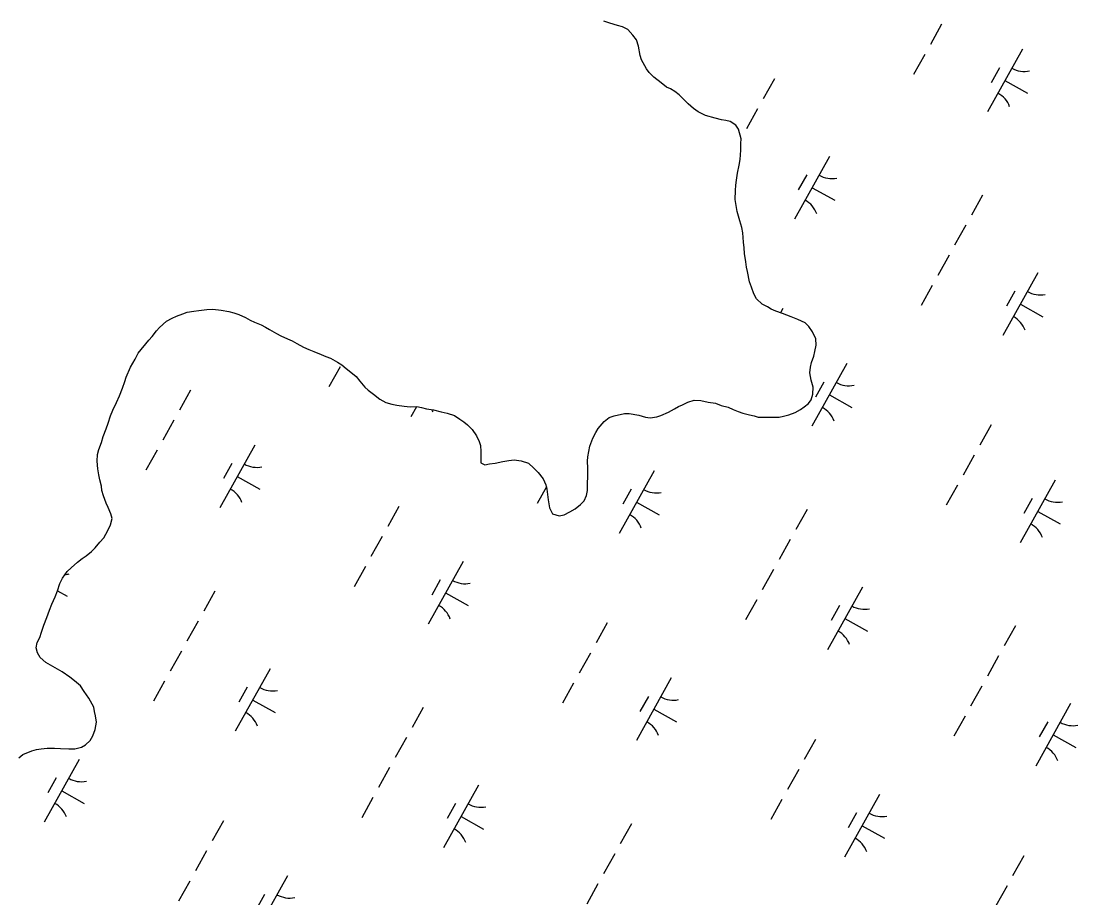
# Model space of a CAD drawing. Extents: x 3923531 to 3943530, y 207391 to 229799.
# Drawn here: x 3932091 to 3932828, y 219861 to 220472 of the extents above; entities that cross this region are included whole.
import ezdxf

# ---------------------------------------------------------------- set-up
doc = ezdxf.new("R2010")
doc.units = 0
doc.layers.add('V-WETL-SWMP', color=7, linetype='Continuous')

msp = doc.modelspace()

# ---------------------------------------------------------------- linework, layer by layer
at = {"layer": 'V-WETL-SWMP'}
for p, q in [((3932501.43, 220470.92), (3932497.29, 220472.35)), ((3932506.95, 220469.28), (3932501.43, 220470.92)), ((3932510.3, 220468.46), (3932506.95, 220469.28)), ((3932514.04, 220466.44), (3932510.3, 220468.46)), ((3932517.56, 220462.64), (3932514.04, 220466.44)), ((3932732.79, 220470.13), (3932724.99, 220456.16)), ((3932520.1, 220459.25), (3932517.56, 220462.64)), ((3932521.44, 220454.89), (3932520.1, 220459.25)), ((3932522.76, 220448.35), (3932521.44, 220454.89)), ((3932789.17, 220452.72), (3932764.79, 220409.07)), ((3932523.52, 220445.37), (3932522.76, 220448.35)), ((3932527.01, 220439.2), (3932523.52, 220445.37)), ((3932721.08, 220449.18), (3932713.28, 220435.21)), ((3932528.97, 220436.61), (3932527.01, 220439.2)), ((3932773.17, 220439.89), (3932767.32, 220429.42)), ((3932532.29, 220433.21), (3932528.97, 220436.61)), ((3932537.2, 220429.4), (3932532.29, 220433.21)), ((3932616.22, 220432.16), (3932608.41, 220418.2)), ((3932776.98, 220430.89), (3932792.69, 220422.11)), ((3932541.13, 220426.39), (3932537.2, 220429.4)), ((3932543.88, 220425.18), (3932541.13, 220426.39)), ((3932546.83, 220423.37), (3932543.88, 220425.18)), ((3932549.97, 220420.96), (3932546.83, 220423.37)), ((3932553.3, 220417.56), (3932549.97, 220420.96)), ((3932556.04, 220414.77), (3932553.3, 220417.56)), ((3932559.96, 220411.36), (3932556.04, 220414.77)), ((3932563.1, 220409.15), (3932559.96, 220411.36)), ((3932568.22, 220406.53), (3932563.1, 220409.15)), ((3932604.51, 220411.21), (3932596.71, 220397.24)), ((3932574.93, 220404.68), (3932568.22, 220406.53)), ((3932579.27, 220403.64), (3932574.93, 220404.68)), ((3932582.43, 220403.02), (3932579.27, 220403.64)), ((3932585.39, 220402.39), (3932582.43, 220403.02)), ((3932589.32, 220399.78), (3932585.39, 220402.39)), ((3932591.27, 220396.99), (3932589.32, 220399.78)), ((3932592.98, 220390.25), (3932591.27, 220396.99)), ((3932592.9, 220382.34), (3932592.95, 220387.08)), ((3932592.95, 220387.08), (3932592.98, 220390.25)), ((3932592.44, 220376.01), (3932592.67, 220379.17)), ((3932592.67, 220379.17), (3932592.9, 220382.34)), ((3932654.77, 220378.07), (3932630.38, 220334.42)), ((3932590.56, 220366.33), (3932591.8, 220371.86)), ((3932591.8, 220371.86), (3932592.44, 220376.01)), ((3932589.72, 220361.6), (3932590.56, 220366.33)), ((3932638.76, 220365.25), (3932632.91, 220354.77)), ((3932589.05, 220354.28), (3932589.28, 220358.04)), ((3932589.28, 220358.04), (3932589.72, 220361.6)), ((3932642.57, 220356.25), (3932658.29, 220347.47)), ((3932588.98, 220347.95), (3932589.05, 220354.28)), ((3932761.43, 220351.04), (3932753.63, 220337.07)), ((3932589.53, 220343.79), (3932588.98, 220347.95)), ((3932590.28, 220339.63), (3932589.53, 220343.79)), ((3932592.19, 220333.08), (3932590.28, 220339.63)), ((3932593.53, 220328.52), (3932592.19, 220333.08)), ((3932594.28, 220324.75), (3932593.53, 220328.52)), ((3932749.73, 220330.09), (3932741.92, 220316.12)), ((3932594.81, 220318.41), (3932594.28, 220324.75)), ((3932595.16, 220314.45), (3932594.81, 220318.41)), ((3932595.52, 220310.3), (3932595.16, 220314.45)), ((3932596.25, 220304.55), (3932595.52, 220310.3)), ((3932596.8, 220300.98), (3932596.25, 220304.55)), ((3932738.02, 220309.13), (3932730.22, 220295.17)), ((3932597.56, 220297.81), (3932596.8, 220300.98)), ((3932598.87, 220290.68), (3932597.56, 220297.81)), ((3932799.98, 220296.95), (3932775.59, 220253.3)), ((3932600.22, 220286.9), (3932598.87, 220290.68)), ((3932601.95, 220282.34), (3932600.22, 220286.9)), ((3932603.89, 220278.75), (3932601.95, 220282.34)), ((3932726.32, 220288.18), (3932718.51, 220274.21)), ((3932783.98, 220284.12), (3932778.13, 220273.65)), ((3932607.81, 220275.15), (3932603.89, 220278.75)), ((3932611.35, 220273.14), (3932607.81, 220275.15)), ((3932787.79, 220275.12), (3932803.5, 220266.34)), ((3932199.51, 220266.72), (3932203.89, 220268.45)), ((3932203.89, 220268.45), (3932206.86, 220269.41)), ((3932206.86, 220269.41), (3932211.42, 220270.16)), ((3932211.42, 220270.16), (3932214.99, 220270.71)), ((3932214.99, 220270.71), (3932220.53, 220271.45)), ((3932220.53, 220271.45), (3932224.69, 220271.6)), ((3932224.69, 220271.6), (3932230.62, 220270.95)), ((3932230.62, 220270.95), (3932235.95, 220269.9)), ((3932235.95, 220269.9), (3932239.5, 220269.07)), ((3932239.5, 220269.07), (3932242.85, 220267.85)), ((3932242.85, 220267.85), (3932247.58, 220265.82)), ((3932614.11, 220271.72), (3932611.35, 220273.14)), ((3932617.26, 220270.31), (3932614.11, 220271.72)), ((3932621.79, 220268.48), (3932617.26, 220270.31)), ((3932622.1, 220272), (3932620.44, 220269.02)), ((3932624.94, 220267.46), (3932621.79, 220268.48)), ((3932627.9, 220266.24), (3932624.94, 220267.46)), ((3932187.56, 220258.93), (3932192.36, 220263.23)), ((3932192.36, 220263.23), (3932196.34, 220265.37)), ((3932196.34, 220265.37), (3932199.51, 220266.72)), ((3932247.58, 220265.82), (3932250.73, 220264.01)), ((3932250.73, 220264.01), (3932253.88, 220262.59)), ((3932253.88, 220262.59), (3932258.41, 220260.77)), ((3932258.41, 220260.77), (3932261.36, 220259.15)), ((3932632.63, 220264.41), (3932627.9, 220266.24)), ((3932637.75, 220261.98), (3932632.63, 220264.41)), ((3932640.29, 220259.58), (3932637.75, 220261.98)), ((3932180.15, 220249.9), (3932182.36, 220252.65)), ((3932182.36, 220252.65), (3932185.36, 220256.58)), ((3932185.36, 220256.58), (3932187.56, 220258.93)), ((3932261.36, 220259.15), (3932264.31, 220257.34)), ((3932264.31, 220257.34), (3932269.03, 220254.72)), ((3932269.03, 220254.72), (3932272.17, 220252.91)), ((3932272.17, 220252.91), (3932276.9, 220250.88)), ((3932642.83, 220255.8), (3932640.29, 220259.58)), ((3932645.15, 220251.03), (3932642.83, 220255.8)), ((3932174.74, 220243.43), (3932177.95, 220247.36)), ((3932177.95, 220247.36), (3932180.15, 220249.9)), ((3932276.9, 220250.88), (3932280.05, 220249.46)), ((3932280.05, 220249.46), (3932283.2, 220247.65)), ((3932283.2, 220247.65), (3932287.92, 220245.03)), ((3932644.47, 220242.13), (3932645.3, 220246.47)), ((3932645.3, 220246.47), (3932645.15, 220251.03)), ((3932170.52, 220236.75), (3932172.74, 220240.88)), ((3932172.74, 220240.88), (3932174.74, 220243.43)), ((3932287.92, 220245.03), (3932291.66, 220243.61)), ((3932291.66, 220243.61), (3932295.21, 220242.18)), ((3932295.21, 220242.18), (3932300.33, 220239.96)), ((3932300.33, 220239.96), (3932303.48, 220238.54)), ((3932303.48, 220238.54), (3932306.83, 220237.51)), ((3932642.21, 220234.44), (3932643.64, 220238.78)), ((3932643.64, 220238.78), (3932644.47, 220242.13)), ((3932164.26, 220224.15), (3932167.3, 220231.24)), ((3932167.3, 220231.24), (3932170.52, 220236.75)), ((3932313.5, 220231.35), (3932305.69, 220217.38)), ((3932306.83, 220237.51), (3932311.55, 220234.7)), ((3932311.55, 220234.7), (3932314.7, 220232.88)), ((3932314.7, 220232.88), (3932317.64, 220230.28)), ((3932640.95, 220227.13), (3932641.38, 220231.08)), ((3932641.38, 220231.08), (3932642.21, 220234.44)), ((3932666.78, 220233.63), (3932642.39, 220189.98)), ((3932163.43, 220221.19), (3932164.26, 220224.15)), ((3932317.64, 220230.28), (3932322.16, 220226.87)), ((3932322.16, 220226.87), (3932324.7, 220224.67)), ((3932324.7, 220224.67), (3932327.24, 220221.48)), ((3932641.89, 220222.18), (3932640.95, 220227.13)), ((3932159.57, 220211.14), (3932161.8, 220216.66)), ((3932161.8, 220216.66), (3932163.43, 220221.19)), ((3932327.24, 220221.48), (3932330.76, 220217.29)), ((3932330.76, 220217.29), (3932333.11, 220215.08)), ((3932643.22, 220217.22), (3932641.89, 220222.18)), ((3932642.97, 220212.47), (3932643.22, 220217.22)), ((3932650.78, 220220.81), (3932644.92, 220210.33)), ((3932157.55, 220206.61), (3932159.57, 220211.14)), ((3932209.28, 220215.16), (3932201.48, 220201.2)), ((3932333.11, 220215.08), (3932336.65, 220212.48)), ((3932336.65, 220212.48), (3932341.16, 220208.87)), ((3932341.16, 220208.87), (3932345.29, 220206.65)), ((3932641.94, 220208.33), (3932642.97, 220212.47)), ((3932654.59, 220211.81), (3932670.3, 220203.03)), ((3932153.29, 220197.16), (3932155.11, 220201.1)), ((3932155.11, 220201.1), (3932157.55, 220206.61)), ((3932345.29, 220206.65), (3932349.63, 220205.42)), ((3932349.63, 220205.42), (3932352.99, 220204.79)), ((3932352.99, 220204.79), (3932358.12, 220203.95)), ((3932358.12, 220203.95), (3932362.27, 220203.51)), ((3932362.27, 220203.51), (3932367.02, 220203.66)), ((3932366.79, 220203.65), (3932362.77, 220196.46)), ((3932367.02, 220203.66), (3932370.18, 220203.03)), ((3932370.18, 220203.03), (3932373.73, 220202.2)), ((3932373.73, 220202.2), (3932378.67, 220201.36)), ((3932378.67, 220201.36), (3932384, 220200.12)), ((3932542.34, 220199.86), (3932546.72, 220202.19)), ((3932546.72, 220202.19), (3932549.5, 220203.74)), ((3932549.5, 220203.74), (3932552.29, 220204.9)), ((3932552.29, 220204.9), (3932555.87, 220206.84)), ((3932555.87, 220206.84), (3932560.23, 220208.18)), ((3932560.23, 220208.18), (3932564.98, 220207.94)), ((3932564.98, 220207.94), (3932570.11, 220206.89)), ((3932570.11, 220206.89), (3932575.25, 220206.05)), ((3932575.25, 220206.05), (3932579.19, 220204.43)), ((3932579.19, 220204.43), (3932584.12, 220203.19)), ((3932584.12, 220203.19), (3932587.47, 220201.77)), ((3932587.47, 220201.77), (3932591.01, 220200.35)), ((3932630.77, 220199.54), (3932634.55, 220201.68)), ((3932634.55, 220201.68), (3932636.95, 220203.63)), ((3932636.95, 220203.63), (3932639.94, 220205.97)), ((3932639.94, 220205.97), (3932641.94, 220208.33)), ((3932151.66, 220192.23), (3932153.29, 220197.16)), ((3932197.58, 220194.21), (3932189.77, 220180.24)), ((3932384, 220200.12), (3932388.14, 220199.08)), ((3932388.14, 220199.08), (3932393.27, 220197.45)), ((3932393.27, 220197.45), (3932397, 220195.04)), ((3932397, 220195.04), (3932399.75, 220193.03)), ((3932497.56, 220193.2), (3932501.15, 220196.13)), ((3932501.15, 220196.13), (3932504.53, 220197.29)), ((3932504.53, 220197.29), (3932511.86, 220198.79)), ((3932511.86, 220198.79), (3932515.03, 220198.96)), ((3932515.03, 220198.96), (3932521.74, 220197.7)), ((3932521.74, 220197.7), (3932526.28, 220196.27)), ((3932526.28, 220196.27), (3932529.64, 220195.84)), ((3932529.64, 220195.84), (3932534.2, 220196.58)), ((3932534.2, 220196.58), (3932537.17, 220197.54)), ((3932537.17, 220197.54), (3932542.34, 220199.86)), ((3932591.01, 220200.35), (3932594.36, 220199.13)), ((3932594.36, 220199.13), (3932598.9, 220197.89)), ((3932598.9, 220197.89), (3932602.06, 220197.27)), ((3932602.06, 220197.27), (3932605.02, 220196.44)), ((3932605.02, 220196.44), (3932610.56, 220196.39)), ((3932610.56, 220196.39), (3932615.5, 220196.33)), ((3932615.5, 220196.33), (3932619.66, 220196.29)), ((3932619.66, 220196.29), (3932622.63, 220197.05)), ((3932622.63, 220197.05), (3932626.4, 220198)), ((3932626.4, 220198), (3932630.77, 220199.54)), ((3932148.2, 220182.97), (3932150.43, 220188.29)), ((3932150.43, 220188.29), (3932151.66, 220192.23)), ((3932399.75, 220193.03), (3932402.3, 220191.02)), ((3932402.3, 220191.02), (3932405.63, 220187.63)), ((3932405.63, 220187.63), (3932408.55, 220183.24)), ((3932491.75, 220185.55), (3932493.36, 220188.5)), ((3932493.36, 220188.5), (3932497.56, 220193.2)), ((3932767.31, 220190.88), (3932759.51, 220176.91)), ((3932147.17, 220178.63), (3932148.2, 220182.97)), ((3932408.55, 220183.24), (3932410.49, 220179.47)), ((3932410.49, 220179.47), (3932411.45, 220176.49)), ((3932487.49, 220176.1), (3932489.73, 220181.61)), ((3932489.73, 220181.61), (3932491.75, 220185.55)), ((3932144.31, 220170.35), (3932145.33, 220173.7)), ((3932145.33, 220173.7), (3932147.17, 220178.63)), ((3932185.87, 220173.26), (3932178.07, 220159.29)), ((3932253.96, 220176.8), (3932229.57, 220133.15)), ((3932411.45, 220176.49), (3932411.68, 220172.33)), ((3932411.68, 220172.33), (3932411.65, 220168.57)), ((3932486.23, 220168.79), (3932487.49, 220176.1)), ((3932144.06, 220165.61), (3932144.31, 220170.35)), ((3932144.6, 220160.26), (3932144.06, 220165.61)), ((3932411.65, 220168.57), (3932411.6, 220164.62)), ((3932411.6, 220164.62), (3932414.36, 220163)), ((3932417.73, 220163.76), (3932421.49, 220164.32)), ((3932421.49, 220164.32), (3932427.04, 220165.45)), ((3932427.04, 220165.45), (3932431.01, 220166.2)), ((3932431.01, 220166.2), (3932434.77, 220166.55)), ((3932434.77, 220166.55), (3932439.71, 220165.91)), ((3932439.71, 220165.91), (3932444.84, 220164.27)), ((3932444.84, 220164.27), (3932448.56, 220160.87)), ((3932486, 220165.63), (3932486.23, 220168.79)), ((3932486.15, 220160.68), (3932486, 220165.63)), ((3932755.61, 220169.92), (3932747.81, 220155.96)), ((3932145.35, 220156.1), (3932144.6, 220160.26)), ((3932237.96, 220163.97), (3932232.1, 220153.5)), ((3932414.36, 220163), (3932417.73, 220163.76)), ((3932448.56, 220160.87), (3932451.5, 220157.87)), ((3932451.5, 220157.87), (3932455.01, 220153.29)), ((3932486.08, 220154.55), (3932486.15, 220160.68)), ((3932532.37, 220158.99), (3932507.99, 220115.34)), ((3932145.91, 220152.73), (3932145.35, 220156.1)), ((3932147.05, 220148.36), (3932145.91, 220152.73)), ((3932241.77, 220154.97), (3932257.48, 220146.19)), ((3932455.01, 220153.29), (3932456.95, 220149.11)), ((3932485.99, 220145.25), (3932486.04, 220150.59)), ((3932486.04, 220150.59), (3932486.08, 220154.55)), ((3932811.99, 220152.51), (3932787.61, 220108.86)), ((3932147.41, 220145.19), (3932147.05, 220148.36)), ((3932148.56, 220141.42), (3932147.41, 220145.19)), ((3932457.3, 220147.71), (3932450.91, 220136.25)), ((3932456.95, 220149.11), (3932457.71, 220146.14)), ((3932457.71, 220146.14), (3932458.62, 220138.81)), ((3932485.36, 220141.7), (3932485.99, 220145.25)), ((3932516.37, 220146.16), (3932510.52, 220135.69)), ((3932743.9, 220148.97), (3932736.1, 220135)), ((3932150.29, 220136.46), (3932148.56, 220141.42)), ((3932151.84, 220133.28), (3932150.29, 220136.46)), ((3932458.62, 220138.81), (3932459.35, 220133.06)), ((3932477.35, 220132.48), (3932481.14, 220135.41)), ((3932481.14, 220135.41), (3932483.54, 220137.96)), ((3932483.54, 220137.96), (3932485.36, 220141.7)), ((3932520.18, 220137.16), (3932535.9, 220128.38)), ((3932795.99, 220139.68), (3932790.14, 220129.21)), ((3932153.58, 220128.91), (3932151.84, 220133.28)), ((3932154.53, 220125.73), (3932153.58, 220128.91)), ((3932354.5, 220134.04), (3932346.69, 220120.07)), ((3932459.35, 220133.06), (3932461.48, 220128.89)), ((3932461.48, 220128.89), (3932466.22, 220127.65)), ((3932466.22, 220127.65), (3932469.59, 220128.21)), ((3932469.59, 220128.21), (3932473.57, 220130.34)), ((3932473.57, 220130.34), (3932477.35, 220132.48)), ((3932639.04, 220131.95), (3932631.23, 220117.99)), ((3932799.8, 220130.68), (3932815.51, 220121.91)), ((3932151.48, 220117.26), (3932153.3, 220121.19)), ((3932153.3, 220121.19), (3932154.53, 220125.73)), ((3932148.66, 220112.34), (3932151.48, 220117.26)), ((3932342.79, 220113.09), (3932334.99, 220099.12)), ((3932142.65, 220105.28), (3932146.05, 220109.2)), ((3932146.05, 220109.2), (3932148.66, 220112.34)), ((3932627.33, 220111), (3932619.53, 220097.03)), ((3932133.67, 220097.86), (3932136.46, 220099.8)), ((3932136.46, 220099.8), (3932140.05, 220102.74)), ((3932140.05, 220102.74), (3932142.65, 220105.28)), ((3932123.29, 220088.66), (3932126.08, 220091.41)), ((3932126.08, 220091.41), (3932130.28, 220095.32)), ((3932130.28, 220095.32), (3932133.67, 220097.86)), ((3932331.09, 220092.14), (3932323.28, 220078.17)), ((3932399.17, 220095.67), (3932374.79, 220052.02)), ((3932118.06, 220080.41), (3932119.88, 220084.15)), ((3932119.88, 220084.15), (3932123.29, 220088.66)), ((3932615.63, 220090.05), (3932607.82, 220076.08)), ((3932116.42, 220075.28), (3932118.06, 220080.41)), ((3932383.17, 220082.85), (3932377.32, 220072.37)), ((3932677.59, 220077.86), (3932653.2, 220034.21)), ((3932112.57, 220066.02), (3932114.8, 220071.15)), ((3932114.8, 220071.15), (3932116.42, 220075.28)), ((3932116.42, 220075.27), (3932123.08, 220071.55)), ((3932226.22, 220075.12), (3932218.41, 220061.15)), ((3932386.98, 220073.85), (3932402.69, 220065.07)), ((3932603.92, 220069.1), (3932596.12, 220055.13)), ((3932109.11, 220056.76), (3932110.94, 220061.89)), ((3932110.94, 220061.89), (3932112.57, 220066.02)), ((3932661.59, 220065.04), (3932655.73, 220054.56)), ((3932106.87, 220051.25), (3932109.11, 220056.76)), ((3932214.51, 220054.17), (3932206.71, 220040.2)), ((3932665.39, 220056.04), (3932681.11, 220047.26)), ((3932104.02, 220042.77), (3932105.24, 220046.52)), ((3932105.24, 220046.52), (3932106.87, 220051.25)), ((3932499.71, 220052.92), (3932491.91, 220038.95)), ((3932784.25, 220050.83), (3932776.45, 220036.86)), ((3932101.57, 220035.47), (3932102.2, 220039.23)), ((3932102.2, 220039.23), (3932104.02, 220042.77)), ((3932102.52, 220032.1), (3932101.57, 220035.47)), ((3932104.46, 220028.72), (3932102.52, 220032.1)), ((3932202.81, 220033.21), (3932195, 220019.25)), ((3932488, 220031.96), (3932480.2, 220017.99)), ((3932108.39, 220025.31), (3932104.46, 220028.72)), ((3932113.11, 220022.5), (3932108.39, 220025.31)), ((3932772.55, 220029.88), (3932764.74, 220015.91)), ((3932116.45, 220020.68), (3932113.11, 220022.5)), ((3932119.6, 220018.87), (3932116.45, 220020.68)), ((3932125.1, 220015.05), (3932119.6, 220018.87)), ((3932264.77, 220021.03), (3932240.38, 219977.38)), ((3932128.24, 220012.65), (3932125.1, 220015.05)), ((3932132.55, 220009.04), (3932128.24, 220012.65)), ((3932191.1, 220012.26), (3932183.3, 219998.29)), ((3932476.3, 220011.01), (3932468.5, 219997.04)), ((3932544.39, 220014.55), (3932520, 219970.9)), ((3932135.08, 220005.25), (3932132.55, 220009.04)), ((3932138.4, 220000.47), (3932135.08, 220005.25)), ((3932248.77, 220008.2), (3932242.91, 219997.73)), ((3932760.84, 220008.93), (3932753.04, 219994.96)), ((3932141.89, 219994.3), (3932138.4, 220000.47)), ((3932252.58, 219999.2), (3932268.29, 219990.42)), ((3932528.38, 220001.72), (3932522.53, 219991.25)), ((3932822.8, 219996.74), (3932798.42, 219953.09)), ((3932142.26, 219991.13), (3932141.89, 219994.3)), ((3932143.02, 219988.16), (3932142.26, 219991.13)), ((3932143.57, 219983.8), (3932143.02, 219988.16)), ((3932371.43, 219993.99), (3932363.63, 219980.03)), ((3932532.19, 219992.72), (3932547.91, 219983.94)), ((3932749.14, 219987.97), (3932741.33, 219974.01)), ((3932142.72, 219978.67), (3932143.57, 219983.8)), ((3932806.8, 219983.91), (3932800.95, 219973.44)), ((3932139.28, 219970.99), (3932141.09, 219974.13)), ((3932141.09, 219974.13), (3932142.72, 219978.67)), ((3932359.73, 219973.04), (3932351.92, 219959.07)), ((3932810.61, 219974.91), (3932826.32, 219966.13)), ((3932104.99, 219965.21), (3932109.15, 219965.56)), ((3932109.15, 219965.56), (3932114.3, 219965.71)), ((3932114.3, 219965.71), (3932118.65, 219965.46)), ((3932118.65, 219965.46), (3932124.38, 219965.21)), ((3932128.54, 219965.16), (3932133.1, 219966.3)), ((3932133.1, 219966.3), (3932136.08, 219968.05)), ((3932136.08, 219968.05), (3932139.28, 219970.99)), ((3932644.92, 219971.79), (3932637.12, 219957.82)), ((3932089.5, 219958.84), (3932092.29, 219961.18)), ((3932092.29, 219961.18), (3932098.45, 219963.89)), ((3932098.45, 219963.89), (3932101.82, 219964.65)), ((3932101.82, 219964.65), (3932104.99, 219965.21)), ((3932124.38, 219965.21), (3932128.54, 219965.16)), ((3932131.57, 219957.71), (3932107.18, 219914.06)), ((3932348.02, 219952.09), (3932340.22, 219938.12)), ((3932633.22, 219950.84), (3932625.41, 219936.87)), ((3932115.57, 219944.89), (3932109.71, 219934.41)), ((3932119.37, 219935.89), (3932135.09, 219927.11)), ((3932409.98, 219939.9), (3932385.6, 219896.25)), ((3932336.32, 219931.14), (3932328.51, 219917.17)), ((3932621.51, 219929.89), (3932613.71, 219915.92)), ((3932689.6, 219933.42), (3932665.22, 219889.77)), ((3932393.98, 219927.08), (3932388.13, 219916.6)), ((3932232.1, 219914.95), (3932224.3, 219900.99)), ((3932397.79, 219918.08), (3932413.5, 219909.3)), ((3932673.6, 219920.6), (3932667.75, 219910.12)), ((3932516.65, 219912.87), (3932508.84, 219898.9)), ((3932677.41, 219911.6), (3932693.12, 219902.82)), ((3932220.4, 219894), (3932212.59, 219880.03)), ((3932504.94, 219891.92), (3932497.14, 219877.95)), ((3932790.14, 219890.67), (3932782.33, 219876.7)), ((3932208.69, 219873.05), (3932200.89, 219859.08)), ((3932276.78, 219876.59), (3932252.4, 219832.94)), ((3932493.24, 219870.97), (3932485.43, 219857)), ((3932778.43, 219869.71), (3932770.63, 219855.75)), ((3932260.78, 219863.76), (3932254.93, 219853.29))]:
    msp.add_line(p, q, dxfattribs=at)
for centre, start, end in [((3932790.66, 220454.89), 240.03808, 281.58174), ((3932763.72, 220406.66), 20.03808, 61.58174), ((3932656.25, 220380.24), 240.03808, 281.58174), ((3932629.31, 220332.02), 20.03808, 61.58174), ((3932801.47, 220299.12), 240.03808, 281.58174), ((3932774.52, 220250.89), 20.03808, 61.58174), ((3932668.27, 220235.81), 240.03808, 281.58174), ((3932361.7, 220194.06), 20.03808, 25.09564), ((3932641.32, 220187.58), 20.03808, 61.58174), ((3932255.45, 220178.97), 240.03808, 281.58174), ((3932228.5, 220130.74), 20.03808, 61.58174), ((3932533.86, 220161.16), 240.03808, 281.58174), ((3932813.48, 220154.68), 240.03808, 281.58174), ((3932506.92, 220112.93), 20.03808, 61.58174), ((3932786.54, 220106.45), 20.03808, 61.58174), ((3932121.04, 220104.32), 272.52433, 281.58174), ((3932400.66, 220097.85), 240.03808, 281.58174), ((3932373.72, 220049.62), 20.03808, 61.58174), ((3932679.07, 220080.03), 240.03808, 281.58174), ((3932652.13, 220031.81), 20.03808, 61.58174), ((3932266.25, 220023.2), 240.03808, 281.58174), ((3932545.87, 220016.72), 240.03808, 281.58174), ((3932239.31, 219974.97), 20.03808, 61.58174), ((3932518.93, 219968.49), 20.03808, 61.58174), ((3932824.29, 219998.91), 240.03808, 281.58174), ((3932797.34, 219950.68), 20.03808, 61.58174), ((3932133.05, 219959.89), 240.03808, 281.58174), ((3932106.11, 219911.66), 20.03808, 61.58174), ((3932411.47, 219942.07), 240.03808, 281.58174), ((3932691.09, 219935.6), 240.03808, 281.58174), ((3932384.52, 219893.85), 20.03808, 61.58174), ((3932664.14, 219887.37), 20.03808, 61.58174), ((3932278.27, 219878.76), 240.03808, 281.58174)]:
    msp.add_arc(centre, 17.62, start, end, dxfattribs=at)

doc.saveas('drawing.dxf')
